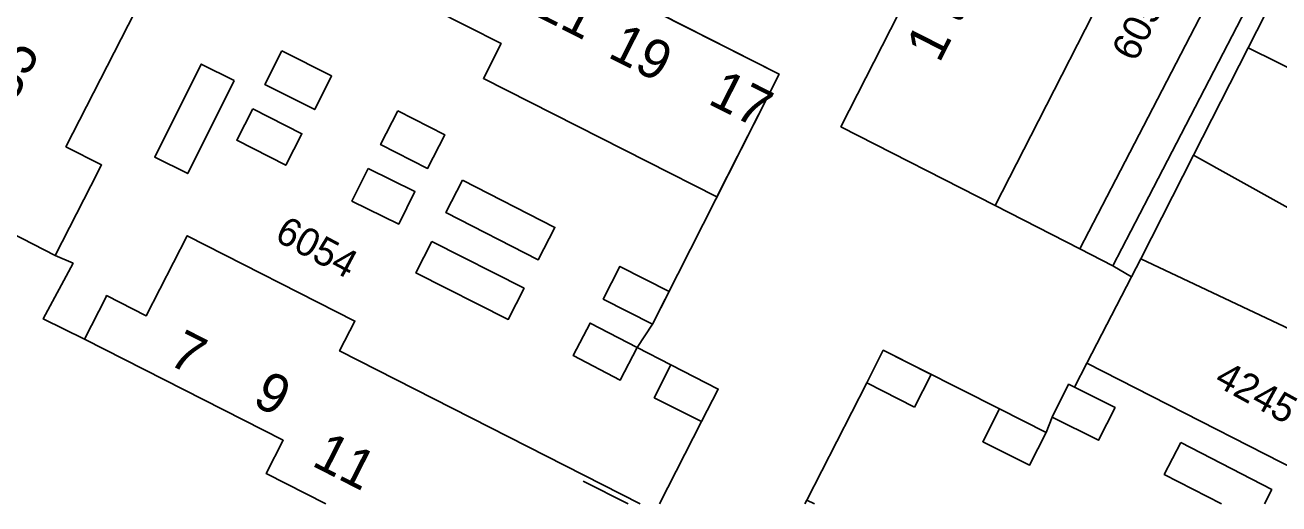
# Model space of a CAD drawing. Extents: x 148816 to 151297, y 399515 to 402500.
# Drawn here: x 150397.3 to 150477.3, y 399515.3 to 399545.9 of the extents above; entities that cross this region are included whole.
import ezdxf

# ---------------------------------------------------------------- set-up
doc = ezdxf.new("R2010")
doc.units = 0
for name, color, linetype in [('B01 hoofgebouw', 7, 'Continuous'), ('G01 perceelsgrens', 7, 'Continuous'), ('Z01 perceelnummer', 7, 'Continuous'), ('Z02 huisnummer', 7, 'Continuous')]:
    doc.layers.add(name, color=color, linetype=linetype)

msp = doc.modelspace()

# ---------------------------------------------------------------- linework, layer by layer
at = {"layer": 'B01 hoofgebouw'}
for points in [[(150401.5, 399535.6), (150399.22, 399531.15), (150391.42, 399535.151), (150393.99, 399540.14), (150391.86, 399541.26), (150402.46, 399562.01), (150404.6, 399560.92), (150407.16, 399565.95), (150412.59, 399563.19), (150414.95, 399561.99), (150412.68, 399557.53)], [(150461.5, 399538.79), (150459.23, 399534.34), (150449.38, 399539.37), (150461.55, 399563.25), (150466.01, 399560.98)], [(150466.01, 399560.98), (150471.416, 399558.229), (150461.5, 399538.79)], [(150416.82, 399556.59), (150418.18, 399559.26), (150431.34, 399552.59), (150430.25, 399550.45), (150433.699, 399548.699), (150445.44, 399542.74), (150441.47, 399534.9), (150437.01, 399537.16)], [(150412.68, 399557.53), (150412.3, 399556.784), (150410.04, 399557.939), (150399.901, 399538.091), (150402.18, 399536.927), (150401.5, 399535.6)], [(150416.82, 399556.59), (150419.305, 399555.331), (150416.728, 399550.247), (150427.684, 399544.694), (150426.552, 399542.459), (150437.01, 399537.16)], [(150466.94, 399536.01), (150477.005, 399555.439), (150479.115, 399554.349), (150469.05, 399534.92)], [(150413.68, 399544.215), (150416.863, 399542.62), (150415.785, 399540.467), (150412.602, 399542.062), (150413.68, 399544.215)], [(150410.65, 399542.327), (150407.683, 399536.381), (150405.573, 399537.434), (150408.54, 399543.379), (150410.65, 399542.327)], [(150411.833, 399540.52), (150414.965, 399538.922), (150413.938, 399536.911), (150410.807, 399538.509), (150411.833, 399540.52)], [(150421.092, 399540.383), (150424.085, 399538.856), (150422.989, 399536.707), (150419.995, 399538.234), (150421.092, 399540.383)], [(150419.194, 399536.708), (150422.181, 399535.233), (150421.152, 399533.15), (150418.166, 399534.624), (150419.194, 399536.708)], [(150425.229, 399535.962), (150431.119, 399532.941), (150430.057, 399530.87), (150424.167, 399533.891), (150425.229, 399535.962)], [(150469.05, 399534.92), (150466.75, 399530.48), (150464.64, 399531.57), (150466.94, 399536.01)], [(150402.44, 399528.47), (150402.498, 399528.583), (150405.034, 399527.29), (150407.644, 399532.41), (150418.349, 399526.955), (150417.376, 399525.046), (150436.556, 399515.272)], [(150423.26, 399532.033), (150429.15, 399529.053), (150428.14, 399527.057), (150422.25, 399530.037), (150423.26, 399532.033)], [(150438.41, 399528.85), (150437.35, 399526.76), (150434.21, 399528.36), (150435.27, 399530.45), (150438.41, 399528.85)], [(150416.493, 399515.272), (150412.69, 399517.21), (150413.78, 399519.34), (150401.08, 399525.8), (150402.44, 399528.47)], [(150436.38, 399525.27), (150433.37, 399526.83), (150432.29, 399524.75), (150435.29, 399523.18), (150436.38, 399525.27)], [(150454.08, 399521.45), (150455.14, 399523.55), (150452.09, 399525.09), (150451.03, 399523), (150454.08, 399521.45)], [(150440.48, 399520.53), (150441.55, 399522.61), (150438.53, 399524.15), (150437.46, 399522.06), (150440.48, 399520.53)], [(150463.92, 399522.92), (150462.86, 399520.82), (150465.83, 399519.34), (150466.89, 399521.43), (150463.92, 399522.92)], [(150462.48, 399519.84), (150459.51, 399521.35), (150458.44, 399519.25), (150461.42, 399517.74), (150462.48, 399519.84)], [(150473.68, 399515.272), (150470.029, 399517.159), (150471.081, 399519.195)], [(150471.081, 399519.195), (150476.895, 399516.191), (150476.42, 399515.272)], [(150432.92, 399516.72), (150435.797, 399515.272)], [(150447.084, 399515.272), (150447.21, 399515.52), (150447.7, 399515.272)]]:
    msp.add_lwpolyline(points, dxfattribs=at)
at = {"layer": 'G01 perceelsgrens'}
for points in [[(150416.493, 399515.272), (150412.69, 399517.21), (150413.78, 399519.34), (150401.08, 399525.8), (150398.452, 399527.094), (150400.355, 399530.649), (150399.22, 399531.15), (150391.42, 399535.151), (150393.99, 399540.14), (150391.86, 399541.26), (150402.46, 399562.01), (150404.6, 399560.92), (150407.16, 399565.95), (150414.95, 399561.99), (150417.802, 399560.768), (150417.479, 399560.119), (150418.18, 399559.26), (150431.34, 399552.59), (150430.25, 399550.45), (150445.44, 399542.74)], [(150467.943, 399529.775), (150466.75, 399530.48), (150464.64, 399531.57), (150459.23, 399534.34), (150449.38, 399539.37), (150461.55, 399563.25), (150462.24, 399564.606)], [(150478.681, 399550.918), (150475.381, 399544.42)], [(150475.381, 399544.42), (150471.896, 399537.557)], [(150510.711, 399530.349), (150496.093, 399534.169), (150475.381, 399544.42)], [(150445.44, 399542.74), (150437.35, 399526.76), (150436.38, 399525.27), (150438.53, 399524.15), (150441.55, 399522.61), (150440.48, 399520.53), (150437.799, 399515.272)], [(150471.896, 399537.557), (150468.535, 399530.94)], [(150508.894, 399523.174), (150488.306, 399528.41), (150471.896, 399537.557)], [(150468.535, 399530.94), (150467.943, 399529.775)], [(150507.05, 399515.889), (150492.562, 399519.579), (150468.535, 399530.94)], [(150465.086, 399524.271), (150467.943, 399529.775)], [(150447.084, 399515.272), (150447.21, 399515.52), (150451.03, 399523), (150452.09, 399525.09), (150459.51, 399521.35), (150462.48, 399519.84), (150462.86, 399520.82), (150463.92, 399522.92), (150464.289, 399522.735), (150465.086, 399524.271)], [(150482.674, 399515.272), (150465.086, 399524.271)]]:
    msp.add_lwpolyline(points, dxfattribs=at)

# ---------------------------------------------------------------- texts
at = {"layer": 'Z01 perceelnummer'}
for s, rotation, p in [('6059', 63.2034, (150468.201, 399543.446)), ('6054', 331.89718, (150413.147, 399532.153)), ('4245', 331.16169, (150473.141, 399522.912))]:
    msp.add_text(s, height=1.8, rotation=rotation, dxfattribs=at).set_placement(p)
at = {"layer": 'Z02 huisnummer'}
for s, rotation, p in [('1 t/m 15', 62.99935, (150455.663, 399543.385)), ('21', 333.07637, (150429.685, 399546.557)), ('19', 333.07637, (150434.42, 399543.858)), ('35', 62.94832, (150396.592, 399540.836)), ('17', 333.07637, (150440.811, 399540.883)), ('7', 333.05042, (150406.332, 399524.261)), ('9', 333.05042, (150411.722, 399521.65)), ('11', 333.05042, (150415.521, 399517.756))]:
    msp.add_text(s, height=2.5, rotation=rotation, dxfattribs=at).set_placement(p)

doc.saveas('drawing.dxf')
